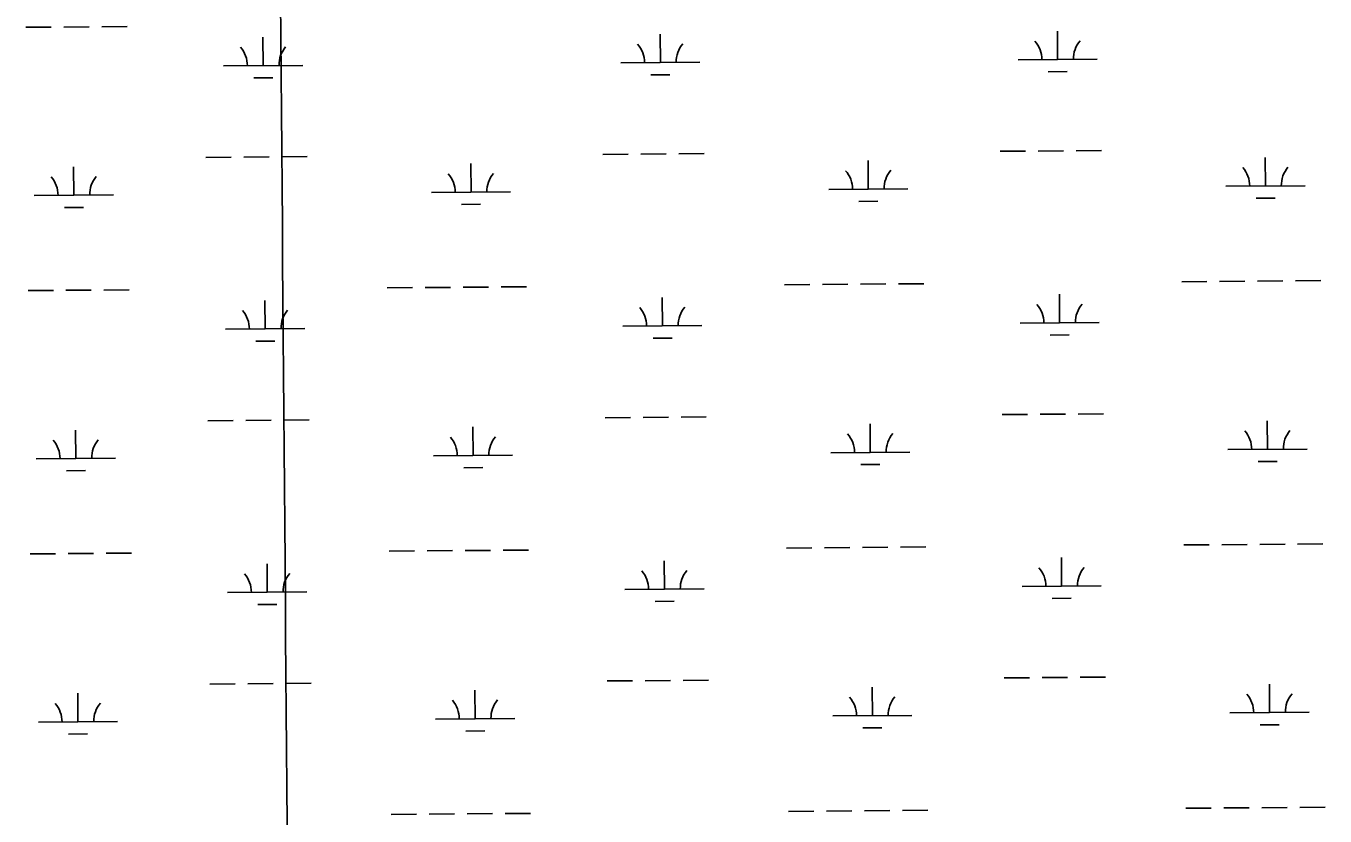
# Model space of a CAD drawing. Extents: x 3540316 to 3578335, y 553172 to 578787.
# Drawn here: x 3570432 to 3572073, y 574505 to 575503 of the extents above; entities that cross this region are included whole.
import ezdxf

# ---------------------------------------------------------------- set-up
doc = ezdxf.new("R2010")
doc.units = 0
doc.layers.add('V-GRID-MAJR', color=7, linetype='Continuous')
doc.layers.add('V-WETL-SWMP', color=7, linetype='Continuous')

msp = doc.modelspace()

# ---------------------------------------------------------------- linework, layer by layer
at = {"layer": 'V-GRID-MAJR'}
msp.add_spline([(3570887.492, 558776.553), (3570839.022, 564835.505), (3570790.536, 570896.3910000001), (3570742.0500000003, 576957.294), (3570742.035, 576959.211)], degree=3, dxfattribs=at)
at = {"layer": 'V-WETL-SWMP'}
for p, q in [((3570431.574689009, 575501.6959020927), (3570463.5737382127, 575501.942578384)), ((3570479.5732628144, 575502.0659165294), (3570511.5723120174, 575502.3125928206)), ((3570527.5718366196, 575502.4359309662), (3570559.5708858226, 575502.6826072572)), ((3571735.059120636, 575461.0007826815), (3571734.781610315, 575496.999709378)), ((3570731.272946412, 575453.2627324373), (3570730.995436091, 575489.261659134)), ((3571233.166033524, 575457.1317575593), (3571232.888523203, 575493.1306842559)), ((3570681.274432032, 575452.8773007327), (3570781.2714607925, 575453.6481641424)), ((3571183.1675191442, 575456.7463258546), (3571283.164547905, 575457.5171892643)), ((3571685.060606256, 575460.6153509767), (3571785.057635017, 575461.3862143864)), ((3570719.392254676, 575437.7396888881), (3570743.3915415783, 575437.9246961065)), ((3571221.2853417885, 575441.60871401), (3571245.2846286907, 575441.7937212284)), ((3571723.178428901, 575445.4777391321), (3571747.177715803, 575445.6627463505)), ((3570658.7569489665, 575337.268298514), (3570690.75599817, 575337.5149748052)), ((3570706.7555227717, 575337.6383129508), (3570738.7545719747, 575337.8849892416)), ((3570754.754096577, 575338.0083273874), (3570786.75314578, 575338.2550036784)), ((3571160.6500360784, 575341.1373236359), (3571192.6490852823, 575341.3839999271)), ((3571208.648609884, 575341.5073380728), (3571240.647659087, 575341.7540143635)), ((3571256.6471836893, 575341.8773525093), (3571288.6462328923, 575342.1240288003)), ((3571495.8419982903, 575297.2898977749), (3571495.564487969, 575333.2888244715)), ((3571662.5431231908, 575345.006348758), (3571694.5421723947, 575345.2530250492)), ((3571710.541696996, 575345.3763631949), (3571742.5407462, 575345.6230394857)), ((3571758.540270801, 575345.7463776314), (3571790.5393200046, 575345.9930539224)), ((3571997.7350854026, 575301.1589228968), (3571997.457575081, 575337.1578495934)), ((3570492.0558240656, 575289.5518475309), (3570491.778313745, 575325.5507742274)), ((3570993.948911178, 575293.4208726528), (3570993.671400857, 575329.4197993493)), ((3571947.7365710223, 575300.7734911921), (3572047.7335997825, 575301.5443546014)), ((3570442.0573096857, 575289.1664158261), (3570542.054338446, 575289.9372792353)), ((3570943.9503967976, 575293.035440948), (3571043.947425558, 575293.8063043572)), ((3571445.8434839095, 575296.9044660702), (3571545.8405126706, 575297.6753294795)), ((3571985.854393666, 575285.6358793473), (3572009.8536805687, 575285.820886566)), ((3570480.17513233, 575274.0288039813), (3570504.1744192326, 575274.2138111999)), ((3570982.0682194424, 575277.8978291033), (3571006.067506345, 575278.0828363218)), ((3571483.9613065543, 575281.7668542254), (3571507.960593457, 575281.951861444)), ((3570434.139154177, 575169.0308204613), (3570466.1382033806, 575169.2774967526)), ((3570482.1377279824, 575169.400834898), (3570514.1367771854, 575169.6475111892)), ((3570530.1363017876, 575169.7708493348), (3570562.135350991, 575170.0175256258)), ((3570888.0336674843, 575172.5298311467), (3570920.032716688, 575172.7765074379)), ((3570936.032241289, 575172.8998455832), (3570968.031290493, 575173.1465218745)), ((3570984.0308150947, 575173.2698600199), (3571016.0298642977, 575173.5165363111)), ((3571032.0293889, 575173.6398744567), (3571064.028438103, 575173.8865507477)), ((3571389.9267545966, 575176.3988562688), (3571421.9258037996, 575176.6455325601)), ((3571437.925328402, 575176.7688707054), (3571469.924377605, 575177.0155469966)), ((3571485.9239022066, 575177.138885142), (3571517.9229514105, 575177.3855614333)), ((3571533.922476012, 575177.5088995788), (3571565.9215252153, 575177.7555758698)), ((3571891.8198417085, 575180.2678813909), (3571923.818890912, 575180.5145576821)), ((3571939.818415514, 575180.6378958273), (3571971.817464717, 575180.8845721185)), ((3571987.816989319, 575181.0079102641), (3572019.8160385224, 575181.2545865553)), ((3572035.8155631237, 575181.3779247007), (3572067.8146123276, 575181.6246009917)), ((3570733.83741158, 575120.597650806), (3570733.559901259, 575156.5965775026)), ((3571235.730498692, 575124.4666759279), (3571235.452988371, 575160.4656026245)), ((3571737.623585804, 575128.33570105), (3571737.3460754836, 575164.3346277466)), ((3570683.8388972, 575120.2122191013), (3570783.8359259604, 575120.983082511)), ((3571185.731984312, 575124.0812442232), (3571285.7290130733, 575124.8521076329)), ((3571687.625071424, 575127.9502693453), (3571787.622100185, 575128.721132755)), ((3570721.9567198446, 575105.0746072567), (3570745.9560067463, 575105.2596144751)), ((3571223.8498069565, 575108.9436323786), (3571247.8490938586, 575109.128639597)), ((3571725.742894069, 575112.8126575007), (3571749.7421809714, 575112.9976647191)), ((3570661.3214141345, 575004.6032168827), (3570693.320463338, 575004.8498931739)), ((3570709.31998794, 575004.9732313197), (3570741.3190371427, 575005.2199076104)), ((3570757.318561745, 575005.3432457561), (3570789.3176109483, 575005.5899220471)), ((3571163.2145012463, 575008.4722420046), (3571195.2135504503, 575008.7189182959)), ((3571211.213075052, 575008.8422564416), (3571243.2121242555, 575009.0889327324)), ((3571259.211648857, 575009.2122708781), (3571291.21069806, 575009.4589471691)), ((3571665.107588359, 575012.3412671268), (3571697.1066375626, 575012.5879434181)), ((3571713.106162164, 575012.7112815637), (3571745.105211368, 575012.9579578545)), ((3571761.104735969, 575013.0812960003), (3571793.1037851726, 575013.3279722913)), ((3572000.2995505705, 574968.4938412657), (3572000.022040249, 575004.4927679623)), ((3570494.620289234, 574956.8867658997), (3570494.3427789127, 574992.8856925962)), ((3570996.513376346, 574960.7557910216), (3570996.235866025, 574996.7547177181)), ((3571498.406463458, 574964.6248161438), (3571498.128953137, 575000.6237428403)), ((3570444.6217748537, 574956.5013341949), (3570544.618803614, 574957.2721976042)), ((3570946.5148619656, 574960.3703593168), (3571046.511890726, 574961.1412227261)), ((3571448.407949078, 574964.239384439), (3571548.4049778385, 574965.0102478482)), ((3571950.3010361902, 574968.108409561), (3572050.2980649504, 574968.8792729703)), ((3570482.739597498, 574941.3637223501), (3570506.7388844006, 574941.5487295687)), ((3570984.6326846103, 574945.232747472), (3571008.631971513, 574945.4177546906)), ((3571486.525771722, 574949.1017725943), (3571510.525058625, 574949.2867798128)), ((3571988.4188588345, 574952.9707977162), (3572012.4181457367, 574953.1558049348)), ((3570938.5967064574, 574840.234763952), (3570970.595755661, 574840.4814402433)), ((3570986.5952802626, 574840.6047783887), (3571018.594329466, 574840.85145468)), ((3571034.593854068, 574840.9747928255), (3571066.592903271, 574841.2214691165)), ((3571392.4912197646, 574843.7337746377), (3571424.4902689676, 574843.9804509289)), ((3571440.48979357, 574844.1037890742), (3571472.4888427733, 574844.3504653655)), ((3571488.4883673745, 574844.4738035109), (3571520.4874165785, 574844.7204798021)), ((3571536.4869411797, 574844.8438179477), (3571568.485990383, 574845.0904942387)), ((3571894.384306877, 574847.6027997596), (3571926.38335608, 574847.8494760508)), ((3571942.382880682, 574847.9728141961), (3571974.381929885, 574848.2194904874)), ((3571990.381454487, 574848.3428286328), (3572022.3805036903, 574848.589504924)), ((3572038.3800282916, 574848.7128430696), (3572070.3790774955, 574848.9595193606)), ((3570436.703619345, 574836.3657388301), (3570468.7026685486, 574836.6124151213)), ((3570484.7021931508, 574836.7357532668), (3570516.7012423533, 574836.9824295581)), ((3570532.7007669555, 574837.1057677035), (3570564.699816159, 574837.3524439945)), ((3570736.401876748, 574787.9325691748), (3570736.124366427, 574823.9314958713)), ((3570890.598132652, 574839.8647495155), (3570922.5971818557, 574840.1114258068)), ((3571238.29496386, 574791.8015942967), (3571238.017453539, 574827.8005209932)), ((3571740.188050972, 574795.6706194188), (3571739.9105406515, 574831.6695461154)), ((3571188.29644948, 574791.4161625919), (3571288.293478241, 574792.1870260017)), ((3571690.189536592, 574795.2851877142), (3571790.186565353, 574796.0560511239)), ((3570686.403362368, 574787.54713747), (3570786.400391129, 574788.3180008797)), ((3571226.4142721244, 574776.2785507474), (3571250.413559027, 574776.4635579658)), ((3571728.3073592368, 574780.1475758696), (3571752.3066461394, 574780.332583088)), ((3570724.5211850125, 574772.4095256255), (3570748.520471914, 574772.5945328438)), ((3571213.77754022, 574676.1771748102), (3571245.7765894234, 574676.423851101)), ((3571261.776114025, 574676.5471892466), (3571293.775163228, 574676.7938655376)), ((3571667.672053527, 574679.6761854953), (3571699.671102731, 574679.9228617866)), ((3571715.670627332, 574680.0461999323), (3571747.6696765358, 574680.2928762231)), ((3571763.669201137, 574680.4162143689), (3571795.6682503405, 574680.6628906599)), ((3570497.184754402, 574624.2216842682), (3570496.9072440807, 574660.2206109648)), ((3570663.8858793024, 574671.9381352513), (3570695.884928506, 574672.1848115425)), ((3570711.884453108, 574672.3081496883), (3570743.8835023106, 574672.554825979)), ((3570759.883026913, 574672.6781641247), (3570791.8820761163, 574672.9248404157)), ((3570999.077841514, 574628.0907093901), (3570998.800331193, 574664.0896360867)), ((3571165.7789664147, 574675.8071603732), (3571197.778015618, 574676.0538366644)), ((3571500.970928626, 574631.9597345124), (3571500.693418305, 574667.9586612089)), ((3572002.8640157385, 574635.8287596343), (3572002.586505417, 574671.8276863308)), ((3570949.079327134, 574627.7052776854), (3571049.076355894, 574628.4761410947)), ((3571450.972414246, 574631.5743028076), (3571550.9694430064, 574632.3451662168)), ((3571952.865501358, 574635.4433279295), (3572052.8625301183, 574636.2141913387)), ((3570447.1862400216, 574623.8362525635), (3570547.1832687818, 574624.6071159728)), ((3570987.1971497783, 574612.5676658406), (3571011.196436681, 574612.7526730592)), ((3571489.0902368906, 574616.4366909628), (3571513.0895237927, 574616.6216981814)), ((3571990.9833240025, 574620.3057160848), (3572014.9826109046, 574620.4907233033)), ((3570485.304062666, 574608.6986407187), (3570509.3033495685, 574608.8836479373)), ((3571491.0528325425, 574511.8087218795), (3571523.0518817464, 574512.0553981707)), ((3571539.0514063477, 574512.1787363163), (3571571.050455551, 574512.4254126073)), ((3571896.948772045, 574514.9377181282), (3571928.9478212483, 574515.1843944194)), ((3571944.94734585, 574515.3077325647), (3571976.946395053, 574515.554408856)), ((3571992.945919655, 574515.6777470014), (3572024.9449688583, 574515.9244232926)), ((3572040.94449346, 574516.0477614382), (3572072.9435426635, 574516.2944377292)), ((3570893.16259782, 574507.1996678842), (3570925.1616470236, 574507.4463441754)), ((3570941.1611716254, 574507.5696823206), (3570973.1602208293, 574507.8163586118)), ((3570989.1597454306, 574507.9396967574), (3571021.158794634, 574508.1863730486)), ((3571037.158319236, 574508.309711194), (3571069.157368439, 574508.556387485)), ((3571395.055684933, 574511.0686930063), (3571427.0547341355, 574511.3153692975)), ((3571443.0542587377, 574511.4387074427), (3571475.053307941, 574511.685383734))]:
    msp.add_line(p, q, dxfattribs=at)
for centre, radius, start, end in [((3571177.921078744, 575457.1806990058), 35.24628790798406, 359.6698565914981, 41.21351492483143), ((3571288.403668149, 575458.0323941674), 35.24628790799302, 139.6698534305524, 181.21351176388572), ((3571679.814165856, 575461.049724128), 35.24628790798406, 359.6698565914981, 41.21351492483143), ((3571790.2967552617, 575461.9014192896), 35.24628790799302, 139.6698534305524, 181.21351176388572), ((3570676.027991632, 575453.3116738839), 35.24628790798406, 359.6698565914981, 41.21351492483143), ((3570786.510581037, 575454.1633690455), 35.24628790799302, 139.6698534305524, 181.21351176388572), ((3570938.7039563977, 575293.4698140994), 35.24628790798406, 359.6698565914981, 41.21351492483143), ((3571049.186545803, 575294.3215092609), 35.24628790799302, 139.6698534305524, 181.21351176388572), ((3571440.5970435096, 575297.3388392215), 35.24628790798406, 359.6698565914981, 41.21351492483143), ((3571551.079632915, 575298.1905343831), 35.24628790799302, 139.6698534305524, 181.21351176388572), ((3571942.490130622, 575301.2078643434), 35.24628790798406, 359.6698565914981, 41.21351492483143), ((3572052.972720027, 575302.059559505), 35.24628790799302, 139.6698534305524, 181.21351176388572), ((3570436.810869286, 575289.6007889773), 35.24628790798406, 359.6698565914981, 41.21351492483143), ((3570547.293458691, 575290.452484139), 35.24628790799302, 139.6698534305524, 181.21351176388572), ((3570678.5924568, 575120.6465922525), 35.24628790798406, 359.6698565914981, 41.21351492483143), ((3570789.075046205, 575121.4982874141), 35.24628790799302, 139.6698534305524, 181.21351176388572), ((3571180.485543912, 575124.5156173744), 35.24628790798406, 359.6698565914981, 41.21351492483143), ((3571290.968133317, 575125.367312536), 35.24628790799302, 139.6698534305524, 181.21351176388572), ((3571682.3786310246, 575128.3846424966), 35.24628790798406, 359.6698565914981, 41.21351492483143), ((3571792.8612204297, 575129.2363376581), 35.24628790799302, 139.6698534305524, 181.21351176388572), ((3571553.644098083, 574965.5254527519), 35.24628790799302, 139.6698534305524, 181.21351176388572), ((3571945.05459579, 574968.5427827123), 35.24628790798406, 359.6698565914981, 41.21351492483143), ((3572055.537185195, 574969.3944778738), 35.24628790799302, 139.6698534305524, 181.21351176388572), ((3570439.375334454, 574956.9357073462), 35.24628790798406, 359.6698565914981, 41.21351492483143), ((3570549.857923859, 574957.7874025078), 35.24628790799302, 139.6698534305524, 181.21351176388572), ((3570941.2684215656, 574960.8047324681), 35.24628790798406, 359.6698565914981, 41.21351492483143), ((3571051.751010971, 574961.6564276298), 35.24628790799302, 139.6698534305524, 181.21351176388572), ((3571443.1615086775, 574964.6737575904), 35.24628790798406, 359.6698565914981, 41.21351492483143), ((3570681.156921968, 574787.9815106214), 35.24628790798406, 359.6698565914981, 41.21351492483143), ((3570791.639511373, 574788.8332057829), 35.24628790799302, 139.6698534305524, 181.21351176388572), ((3571183.05000908, 574791.8505357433), 35.24628790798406, 359.6698565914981, 41.21351492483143), ((3571293.5325984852, 574792.7022309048), 35.24628790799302, 139.6698534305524, 181.21351176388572), ((3571684.9430961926, 574795.7195608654), 35.24628790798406, 359.6698565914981, 41.21351492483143), ((3571795.4256855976, 574796.571256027), 35.24628790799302, 139.6698534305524, 181.21351176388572), ((3570441.9397996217, 574624.2706257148), 35.24628790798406, 359.6698565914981, 41.21351492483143), ((3570552.4223890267, 574625.1223208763), 35.24628790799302, 139.6698534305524, 181.21351176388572), ((3570943.8328867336, 574628.1396508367), 35.24628790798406, 359.6698565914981, 41.21351492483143), ((3571054.315476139, 574628.9913459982), 35.24628790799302, 139.6698534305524, 181.21351176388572), ((3571445.7259738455, 574632.0086759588), 35.24628790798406, 359.6698565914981, 41.21351492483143), ((3571556.208563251, 574632.8603711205), 35.24628790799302, 139.6698534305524, 181.21351176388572), ((3571947.619060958, 574635.8777010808), 35.24628790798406, 359.6698565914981, 41.21351492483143), ((3572058.101650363, 574636.7293962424), 35.24628790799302, 139.6698534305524, 181.21351176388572)]:
    msp.add_arc(centre, radius, start, end, dxfattribs=at)

doc.saveas('drawing.dxf')
